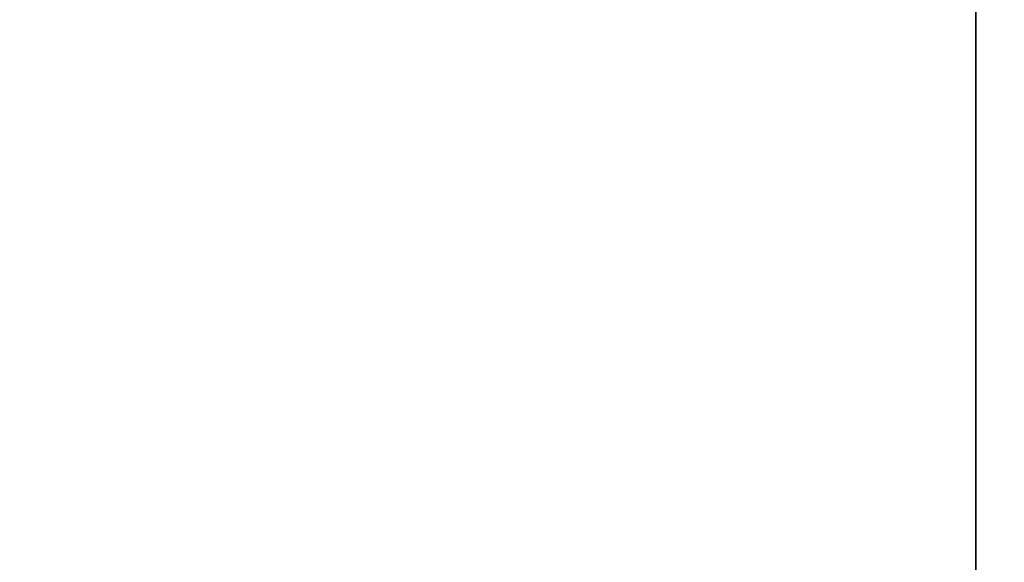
# Model space of a CAD drawing. Extents: x -4.8 to 50.9, y -3 to 23.4.
# Tile 327 of 656: x 18.56 to 18.91, y 1.917 to 2.11. Entities that reach past the tile are written whole.
import ezdxf

# ---------------------------------------------------------------- set-up
doc = ezdxf.new("R2010")
doc.units = 0

# ---------------------------------------------------------------- blocks, each defined once
blk = doc.blocks.new('Box-c2c06f0e-7ed6-4fdd-8369-226d69c0101d')
at = {"color": 253, "linetype": 'Continuous', "true_color": 0xa0a0a0, "transparency": 33554687}
mesh = blk.add_polyface(dxfattribs=at)
corners = [(0, 0), (49, 0), (49, 21.5), (0, 21.5), (0, 0, 0.01), (49, 0, 0.01), (49, 21.5, 0.01), (0, 21.5, 0.01)]
mesh.append_faces([[corners[k] for k in face] for face in [(0, 1, 2, 3), (4, 5, 6, 7), (0, 1, 5, 4), (1, 2, 6, 5), (2, 3, 7, 6), (3, 0, 4, 7)]], dxfattribs={"color": 253})
blk = doc.blocks.new('Box-76308f23-7f61-448f-8f6c-364ea738911b')
at = {"color": 253, "linetype": 'Continuous', "true_color": 0xa0a0a0, "transparency": 33554687}
mesh = blk.add_polyface(dxfattribs=at)
corners = [(0, 0), (49, 0), (49, 21.5), (0, 21.5), (0, 0, 0.01), (49, 0, 0.01), (49, 21.5, 0.01), (0, 21.5, 0.01)]
mesh.append_faces([[corners[k] for k in face] for face in [(0, 1, 2, 3), (4, 5, 6, 7), (0, 1, 5, 4), (1, 2, 6, 5), (2, 3, 7, 6), (3, 0, 4, 7)]], dxfattribs={"color": 253})
blk = doc.blocks.new('ccd67168-3ead-4e45-93d0-8844f19eb6f0')
at = {"linetype": 'Continuous', "transparency": 33554687}
for name, p in [('Box-c2c06f0e-7ed6-4fdd-8369-226d69c0101d', (0, 0)), ('Box-76308f23-7f61-448f-8f6c-364ea738911b', (0, 0, 18.99))]:
    blk.add_blockref(name, p, dxfattribs=at)
blk = doc.blocks.new('CoilBox-d6ead56a-a8a1-4f36-8917-e5313700d640')
at = {"color": 251, "linetype": 'Continuous', "true_color": 0x5b5b5b, "transparency": 33554687}
mesh = blk.add_polyface(dxfattribs=at)
corners = [(0, 0), (27.7, 0), (27.7, 2), (0, 2), (0, 0, 18.06), (27.7, 0, 18.06), (27.7, 2, 18.06), (0, 2, 18.06)]
mesh.append_faces([[corners[k] for k in face] for face in [(0, 1, 2, 3), (4, 5, 6, 7), (0, 1, 5, 4), (1, 2, 6, 5), (2, 3, 7, 6), (3, 0, 4, 7)]], dxfattribs={"color": 251})
blk = doc.blocks.new('6606372f-01ab-469d-b4c5-59d1662c3a4e')
at = {"linetype": 'Continuous', "transparency": 33554687}
blk.add_blockref('CoilBox-d6ead56a-a8a1-4f36-8917-e5313700d640', (0, 0), dxfattribs=at)
blk = doc.blocks.new('e5e0e6fc-4047-40e2-9532-d847478d1142')
at = {"linetype": 'Continuous', "transparency": 33554687}
for name, p in [('ccd67168-3ead-4e45-93d0-8844f19eb6f0', (0, 0)), ('6606372f-01ab-469d-b4c5-59d1662c3a4e', (18.9, 1, 0.2))]:
    blk.add_blockref(name, p, dxfattribs=at)

msp = doc.modelspace()

# ---------------------------------------------------------------- block references
at = {"transparency": 33554687}
msp.add_blockref('e5e0e6fc-4047-40e2-9532-d847478d1142', (0, 0), dxfattribs=at)

doc.saveas('drawing.dxf')
